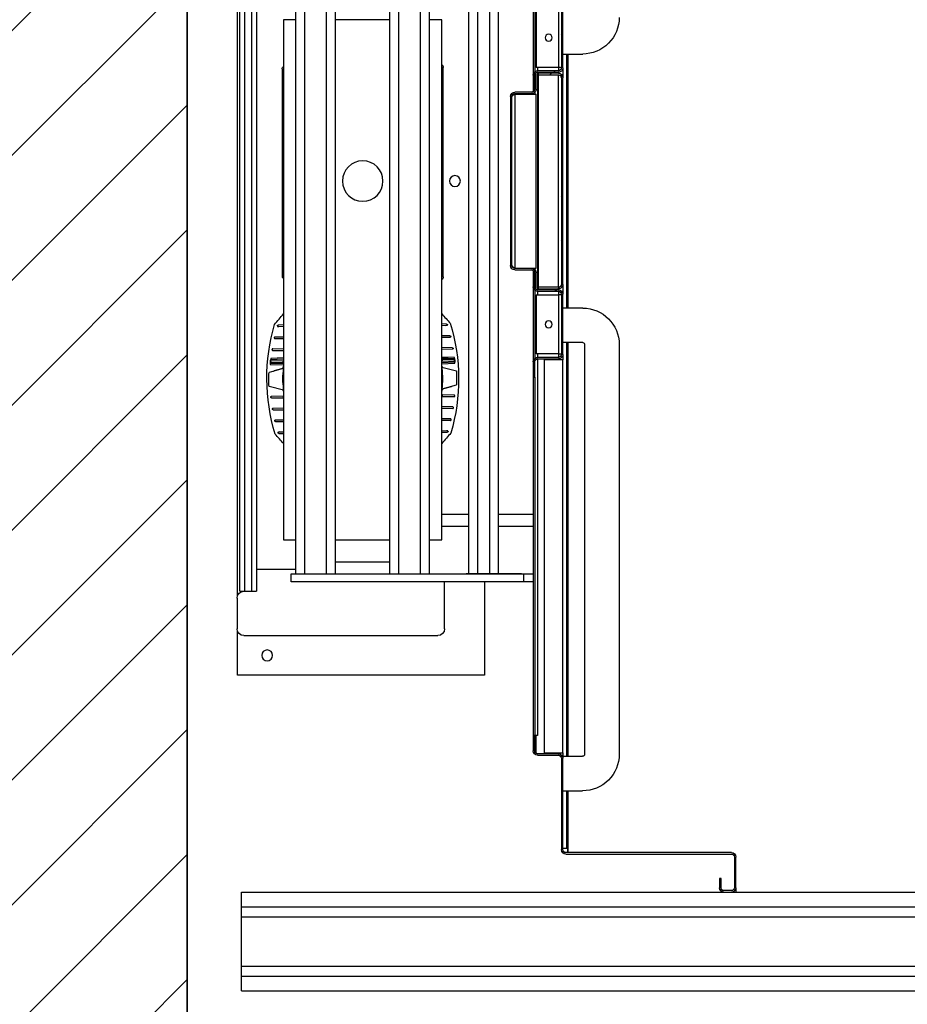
# Model space of a CAD drawing. Header units: millimetres. Extents: x -297000 to 504135, y -166520 to 252050.
# Tile 380 of 416: x 81078 to 81975, y 17176 to 18173. Entities that reach past the tile are written whole.
import ezdxf

# ---------------------------------------------------------------- set-up
doc = ezdxf.new("R2010")
doc.units = ezdxf.units.MM
doc.header["$MEASUREMENT"] = 0
doc.layers.get('Defpoints').update_dxf_attribs({"color": 6})
for name, color, linetype in [('010_D0050_D', 1, 'Continuous'), ('068_HATCH_H', 8, 'Continuous'), ('210_WALEX_G', 2, 'Continuous')]:
    doc.layers.add(name, color=color, linetype=linetype)
doc.styles.add('VMX 2 MEDIUM 50', font='unvr55w.TTF', dxfattribs={"height": 100})
doc.dimstyles.new('1_25', dxfattribs={"dimscale": 25, "dimtxt": 3.5, "dimasz": 3.5, "dimexe": 1.25, "dimexo": 0.625, "dimgap": 1, "dimtad": 1, "dimdec": 0, "dimdsep": 46, "dimtxsty": 'Standard', "dimcen": 2.5, "dimclrd": 256, "dimclre": 256, "dimclrt": 10, "dimadec": 0, "dimazin": 0, "dimtfac": 1, "dimtdec": 0, "dimtmove": 0, "dimatfit": 3, "dimfxl": 0, "dimtvp": 1, "dimtolj": 1, "dimtzin": 0, "dimlwd": -1, "dimlwe": -1, "dimarcsym": 0})
doc.dimstyles.new('VMX 50', dxfattribs={"dimscale": 50, "dimtxt": 1, "dimasz": 1, "dimexe": 2, "dimexo": 2, "dimgap": 0.7, "dimtad": 1, "dimdec": 0, "dimdsep": 46, "dimtxsty": 'VMX 2 MEDIUM 50', "dimblk1": 'VMX-DIM-ARROW', "dimblk2": 'VMX-DIM-ARROW', "dimsah": 1, "dimcen": 1, "dimdle": 2, "dimse1": 1, "dimse2": 1, "dimclrd": 256, "dimclre": 256, "dimclrt": 256, "dimadec": 0, "dimazin": 0, "dimtm": 1e-09, "dimtfac": 1, "dimtdec": 0, "dimtmove": 2, "dimatfit": 2, "dimldrblk": 'VMX-DIM-ARROW', "dimfxl": 0, "dimtolj": 2, "dimlwd": -1, "dimarcsym": 0})
pattern_1 = [(135, (1314.89, 2046.262), (22.45064, 22.45064), [])]

# ---------------------------------------------------------------- blocks, each defined once
blk = doc.blocks.new('VMX-DIM-ARROW')
h = blk.add_hatch(color=256)
edge = h.paths.add_edge_path()
edge.add_arc((0, 0), 0.5, 0, 360)
for p, q in [((0, 2.5), (0, -2.5)), ((-2.5, 0), (2.5, 0))]:
    blk.add_line(p, q)
blk = doc.blocks.new('*D435')
at = {"layer": '010_D0050_D'}
blk.add_line((81297, 16337), (82777, 16337), dxfattribs=at)
at = {"layer": 'Defpoints', "color": 0}
for p in [(82827, 17487), (81247, 17017), (82827, 16337)]:
    blk.add_point(p, dxfattribs=at)
at = {"layer": '010_D0050_D', "xscale": 50, "yscale": 50, "zscale": 50, "rotation": 180}
blk.add_blockref('VMX-DIM-ARROW', (81247, 16337), dxfattribs=at)
at = {"layer": '010_D0050_D', "xscale": 50, "yscale": 50, "zscale": 50}
blk.add_blockref('VMX-DIM-ARROW', (82827, 16337), dxfattribs=at)
at = {"layer": '010_D0050_D', "insert": (82037, 16423.88), "char_height": 100, "attachment_point": 5, "style": 'VMX 2 MEDIUM 50'}
blk.add_mtext('\\A2;1580', dxfattribs=at)
blk = doc.blocks.new('*D450')
at = {"layer": '010_D0050_D'}
blk.add_line((80983, 16337), (79543, 16337), dxfattribs=at)
at = {"layer": 'Defpoints', "color": 0}
for p in [(79493, 17967), (81033, 17017), (79493, 16337)]:
    blk.add_point(p, dxfattribs=at)
at = {"layer": '010_D0050_D', "xscale": 50, "yscale": 50, "zscale": 50, "rotation": 180}
blk.add_blockref('VMX-DIM-ARROW', (79493, 16337), dxfattribs=at)
at = {"layer": '010_D0050_D', "xscale": 50, "yscale": 50, "zscale": 50}
blk.add_blockref('VMX-DIM-ARROW', (81033, 16337), dxfattribs=at)
at = {"layer": '010_D0050_D', "insert": (80263, 16423.88), "char_height": 100, "attachment_point": 5, "style": 'VMX 2 MEDIUM 50'}
blk.add_mtext('\\A2;1540', dxfattribs=at)
blk = doc.blocks.new('*D942')
at = {"layer": 'Defpoints'}
for p, q in [((-595.62, 1673.5), (-897.41, 1673.5)), ((-866.16, 1586), (-866.16, 360.51)), ((-216.16, 273.01), (-897.41, 273.01))]:
    blk.add_line(p, q, dxfattribs=at)
at = {"layer": 'Defpoints', "color": 0}
for p in [(-580, 1673.5), (-866.16, 273.01), (-200.53, 273.01)]:
    blk.add_point(p, dxfattribs=at)
at = {"layer": 'Defpoints'}
for points in [[(-880.75, 1586), (-851.58, 1586), (-866.16, 1673.5)], [(-880.75, 360.51), (-851.58, 360.51), (-866.16, 273.01)]]:
    blk.add_solid(points, dxfattribs=at)
at = {"layer": 'Defpoints', "color": 10, "insert": (-934.91, 1004), "char_height": 87.5, "attachment_point": 5, "rotation": 90}
blk.add_mtext('\\A1;1400', dxfattribs=at)
blk = doc.blocks.new('*D943')
at = {"layer": 'Defpoints'}
for p, q in [((-1130, 1009.12), (-1130, 1219.68)), ((-30, 1009.12), (-30, 1219.68)), ((-1042.5, 1188.43), (-117.5, 1188.43))]:
    blk.add_line(p, q, dxfattribs=at)
at = {"layer": 'Defpoints', "color": 0}
for p in [(-30, 1188.43), (-1130, 993.5), (-30, 993.5)]:
    blk.add_point(p, dxfattribs=at)
at = {"layer": 'Defpoints'}
for points in [[(-1042.5, 1203.01), (-1042.5, 1173.84), (-1130, 1188.43)], [(-117.5, 1203.01), (-117.5, 1173.84), (-30, 1188.43)]]:
    blk.add_solid(points, dxfattribs=at)
at = {"layer": 'Defpoints', "color": 10, "insert": (-580, 1257.18), "char_height": 87.5, "attachment_point": 5}
blk.add_mtext('\\A1;1100', dxfattribs=at)
blk = doc.blocks.new('LIFT')
h = blk.add_hatch()
h.set_pattern_fill('ANSI31', color=8, scale=254, angle=90, style=0)
h.set_pattern_definition([(225, (1314.89, 2046.262), (-22.45064, 22.45064), [])])
edge = h.paths.add_edge_path()
edge.add_line((-4.48, 1102.51), (-25.54, 1102.51))
edge.add_ellipse((-25.54, 1106.98), major_axis=(0, -4.47), ratio=1, start_angle=270, end_angle=360, ccw=False)
edge.add_line((-30.01, 1106.98), (-30.01, 1168.04))
edge.add_ellipse((-25.54, 1168.04), major_axis=(-4.47, 0), ratio=1, start_angle=270, end_angle=360, ccw=False)
edge.add_line((-25.54, 1172.51), (-4.48, 1172.51))
edge.add_ellipse((-4.48, 1175.48), major_axis=(0, -2.97), ratio=1, start_angle=0, end_angle=90)
edge.add_line((-1.51, 1175.48), (-1.51, 1191.01))
edge.add_line((-1.51, 1191.01), (-0.01, 1191.01))
edge.add_line((-0.01, 1191.01), (-0.01, 1175.48))
edge.add_ellipse((-4.48, 1175.48), major_axis=(4.47, 0), ratio=1, start_angle=270, end_angle=360, ccw=False)
edge.add_line((-4.48, 1171.01), (-25.54, 1171.01))
edge.add_ellipse((-25.54, 1168.04), major_axis=(0, 2.97), ratio=1, start_angle=0, end_angle=90)
edge.add_line((-28.51, 1168.04), (-28.51, 1106.98))
edge.add_ellipse((-25.54, 1106.98), major_axis=(-2.97, 0), ratio=1, start_angle=0, end_angle=90)
edge.add_line((-25.54, 1104.01), (-4.48, 1104.01))
edge.add_ellipse((-4.48, 1099.54), major_axis=(0, 4.47), ratio=1, start_angle=270, end_angle=360, ccw=False)
edge.add_line((-0.01, 1099.54), (-0.01, 1084.01))
edge.add_line((-0.01, 1084.01), (-1.12, 1084.01))
edge.add_line((-1.12, 1084.01), (-1.51, 1084.01))
edge.add_line((-1.51, 1084.01), (-1.51, 1085.48))
edge.add_line((-1.51, 1085.48), (-1.51, 1099.54))
edge.add_ellipse((-4.48, 1099.54), major_axis=(2.97, 0), ratio=1, start_angle=0, end_angle=19.0625)
edge.add_ellipse((-4.48, 1099.54), major_axis=(2.81, 0.97), ratio=1, start_angle=0, end_angle=70.9375)
h = blk.add_hatch()
h.set_pattern_fill('ANSI31', color=8, scale=254, angle=180, style=0)
h.set_pattern_definition(pattern_1)
edge = h.paths.add_edge_path()
edge.add_line((-5.01, 883.51), (-25.54, 883.51))
edge.add_ellipse((-25.54, 887.98), major_axis=(0, -4.47), ratio=1, start_angle=270, end_angle=360, ccw=False)
edge.add_line((-30.01, 887.98), (-30.01, 1097.04))
edge.add_ellipse((-25.54, 1097.04), major_axis=(-4.47, 0), ratio=1, start_angle=270, end_angle=360, ccw=False)
edge.add_line((-25.54, 1101.51), (-5.01, 1101.51))
edge.add_line((-5.01, 1101.51), (-5.01, 1100.01))
edge.add_line((-5.01, 1100.01), (-25.54, 1100.01))
edge.add_ellipse((-25.54, 1097.04), major_axis=(0, 2.97), ratio=1, start_angle=0, end_angle=90)
edge.add_line((-28.51, 1097.04), (-28.51, 887.98))
edge.add_ellipse((-25.54, 887.98), major_axis=(-2.97, 0), ratio=1, start_angle=0, end_angle=90)
edge.add_line((-25.54, 885.01), (-5.01, 885.01))
edge.add_line((-5.01, 885.01), (-5.01, 883.51))
h = blk.add_hatch()
h.set_pattern_fill('ANSI31', color=8, scale=254, angle=105, style=0)
h.set_pattern_definition([(210, (1314.89, 2046.262), (-15.875, 27.4963), [])])
edge = h.paths.add_edge_path()
edge.add_line((-1.51, 899.54), (-1.51, 885.48))
edge.add_line((-1.51, 885.48), (-1.51, 884.51))
edge.add_line((-1.51, 884.51), (-1.67, 884.51))
edge.add_line((-1.67, 884.51), (-3.01, 884.51))
edge.add_line((-3.01, 884.51), (-3.01, 899.54))
edge.add_ellipse((1.46, 899.54), major_axis=(-4.47, 0), ratio=1, start_angle=270, end_angle=360, ccw=False)
edge.add_line((1.46, 904.01), (18.52, 904.01))
edge.add_ellipse((18.52, 906.98), major_axis=(0, -2.97), ratio=1, start_angle=0, end_angle=90)
edge.add_line((21.49, 906.98), (21.49, 1078.04))
edge.add_ellipse((18.52, 1078.04), major_axis=(2.97, 0), ratio=1, start_angle=0, end_angle=90)
edge.add_line((18.52, 1081.01), (1.46, 1081.01))
edge.add_ellipse((1.46, 1085.48), major_axis=(0, -4.47), ratio=1, start_angle=270, end_angle=360, ccw=False)
edge.add_line((-3.01, 1085.48), (-3.01, 1100.51))
edge.add_line((-3.01, 1100.51), (-1.67, 1100.51))
edge.add_line((-1.67, 1100.51), (-1.51, 1100.51))
edge.add_line((-1.51, 1100.51), (-1.51, 1099.54))
edge.add_line((-1.51, 1099.54), (-1.51, 1085.48))
edge.add_ellipse((1.46, 1085.48), major_axis=(-2.97, 0), ratio=1, start_angle=0, end_angle=29.66642)
edge.add_ellipse((1.46, 1085.48), major_axis=(-2.58, -1.47), ratio=1, start_angle=0, end_angle=60.33358)
edge.add_line((1.46, 1082.51), (18.52, 1082.51))
edge.add_ellipse((18.52, 1078.04), major_axis=(0, 4.47), ratio=1, start_angle=270, end_angle=360, ccw=False)
edge.add_line((22.99, 1078.04), (22.99, 906.98))
edge.add_ellipse((18.52, 906.98), major_axis=(4.47, 0), ratio=1, start_angle=270, end_angle=360, ccw=False)
edge.add_line((18.52, 902.51), (1.46, 902.51))
edge.add_ellipse((1.46, 899.54), major_axis=(0, 2.97), ratio=1, start_angle=0, end_angle=60.33358)
edge.add_ellipse((1.46, 899.54), major_axis=(-2.58, 1.47), ratio=1, start_angle=0, end_angle=29.66642)
h = blk.add_hatch()
h.set_pattern_fill('ANSI31', color=8, scale=254, angle=180, style=0)
h.set_pattern_definition(pattern_1)
edge = h.paths.add_edge_path()
edge.add_line((-25.54, 882.51), (-4.48, 882.51))
edge.add_ellipse((-4.48, 885.48), major_axis=(0, -2.97), ratio=1, start_angle=0, end_angle=70.9375)
edge.add_ellipse((-4.48, 885.48), major_axis=(2.81, -0.97), ratio=1, start_angle=0, end_angle=19.0625)
edge.add_line((-1.51, 885.48), (-1.51, 899.54))
edge.add_line((-1.51, 899.54), (-1.51, 901.01))
edge.add_line((-1.51, 901.01), (-1.12, 901.01))
edge.add_line((-1.12, 901.01), (-0.01, 901.01))
edge.add_line((-0.01, 901.01), (-0.01, 885.48))
edge.add_ellipse((-4.48, 885.48), major_axis=(4.47, 0), ratio=1, start_angle=270, end_angle=360, ccw=False)
edge.add_line((-4.48, 881.01), (-25.54, 881.01))
edge.add_ellipse((-25.54, 878.04), major_axis=(0, 2.97), ratio=1, start_angle=0, end_angle=90)
edge.add_line((-28.51, 878.04), (-28.51, 816.98))
edge.add_ellipse((-25.54, 816.98), major_axis=(-2.97, 0), ratio=1, start_angle=0, end_angle=90)
edge.add_line((-25.54, 814.01), (-4.48, 814.01))
edge.add_ellipse((-4.48, 809.54), major_axis=(0, 4.47), ratio=1, start_angle=270, end_angle=360, ccw=False)
edge.add_line((0, 809.54), (0, 794.01))
edge.add_line((0, 794.01), (-1.5, 794.01))
edge.add_line((-1.5, 794.01), (-1.51, 809.54))
edge.add_ellipse((-4.48, 809.54), major_axis=(2.97, 0), ratio=1, start_angle=0, end_angle=90)
edge.add_line((-4.48, 812.51), (-25.54, 812.51))
edge.add_ellipse((-25.54, 816.98), major_axis=(0, -4.47), ratio=1, start_angle=270, end_angle=360, ccw=False)
edge.add_line((-30.01, 816.98), (-30.01, 878.04))
edge.add_ellipse((-25.54, 878.04), major_axis=(-4.47, 0), ratio=1, start_angle=270, end_angle=360, ccw=False)
at = {"color": 8}
for p, q in [((284.66, 577.51), (284.66, 1407.51)), ((291.66, 577.51), (291.66, 1407.51)), ((296.66, 577.51), (296.66, 1407.51)), ((299.16, 573.11), (299.16, 1411.91)), ((34.99, 595.01), (35, 1390.01)), ((43.99, 595.01), (44, 1390.01)), ((55.99, 595.01), (56, 1390.01)), ((64.99, 595.01), (65, 1390.01)), ((104.99, 595.01), (105, 1390.01)), ((113.99, 595.01), (114, 1390.01)), ((135.99, 595.01), (136, 1390.01)), ((144.99, 595.01), (145, 1390.01)), ((199.99, 595.01), (200, 1390.01)), ((208.99, 595.01), (209, 1390.01)), ((230.99, 595.01), (231, 1390.01)), ((239.99, 595.01), (240, 1390.01)), ((279.66, 599.31), (279.66, 1385.71)), ((-30.01, 1106.98), (-30.01, 1168.04)), ((-28.51, 1168.04), (-28.51, 1106.98)), ((-25.54, 1167.51), (-25.54, 1107.51)), ((-3.01, 1167.51), (-3.01, 1107.51)), ((-1.51, 1172.14), (-1.51, 1102.88)), ((-0.01, 1175.48), (-0.01, 1099.54)), ((92.49, 629.51), (92.49, 1155.51)), ((92.49, 1155.51), (104.99, 1155.51)), ((144.99, 1155.51), (199.99, 1155.51)), ((239.99, 1155.51), (252.49, 1155.51)), ((252.49, 1155.51), (252.49, 629.51)), ((-30.01, 1121), (-50.01, 1121)), ((-35.01, 1121), (-35.01, 864.01)), ((-34.01, 864.01), (-34.01, 1121)), ((-30.01, 1106.98), (-30.01, 1097.04)), ((-25.54, 1107.51), (-25.54, 1104.01)), ((-25.54, 1107.51), (-3.01, 1107.51)), ((-4.48, 1107.51), (-4.48, 1104.01)), ((90.99, 1107.46), (92.49, 1107.46)), ((90.99, 895.46), (90.99, 1107.46)), ((92.49, 895.46), (92.49, 1107.46)), ((253.99, 1105.96), (253.99, 1104.51)), ((-30.01, 887.98), (-30.01, 1097.04)), ((-28.51, 1097.04), (-28.51, 887.98)), ((-25.54, 1104.01), (-4.48, 1104.01)), ((-25.54, 1102.51), (-25.54, 1101.51)), ((-4.48, 1102.51), (-25.54, 1102.51)), ((-25.54, 1101.51), (-5.01, 1101.51)), ((-5.01, 1100.01), (-25.54, 1100.01)), ((-25.54, 885.01), (-25.54, 1100.01)), ((-5.01, 1101.51), (-5.01, 1100.01)), ((-5.01, 1100.01), (-5.01, 885.01)), ((-2.81, 1104.01), (-4.48, 1104.01)), ((-4.48, 1102.51), (-4.48, 882.51)), ((-3.01, 1085.48), (-3.01, 1100.51)), ((-3.01, 1100.51), (-1.51, 1100.51)), ((-2.81, 1104.01), (-2.81, 1103.68)), ((-1.51, 1100.51), (-1.51, 1085.48)), ((-1.51, 1084.01), (-1.51, 1099.54)), ((-0.01, 1099.54), (-0.01, 1084.01)), ((253.99, 1104.51), (252.49, 1104.51)), ((252.49, 1104.51), (252.49, 894.96)), ((253.99, 1104.51), (253.99, 894.96)), ((-3.01, 904.49), (-3.01, 1080.53)), ((18.52, 1080.53), (-3.01, 1080.53)), ((-0.01, 1084.01), (-1.51, 1084.01)), ((-1.51, 1082.14), (-1.51, 1080.53)), ((-0.01, 1084.01), (-0.01, 1082.9)), ((-0.01, 1081.26), (-0.01, 1080.53)), ((1.46, 1082.51), (18.52, 1082.51)), ((18.52, 1081.01), (1.46, 1081.01)), ((18.52, 1080.53), (18.52, 904.49)), ((21.49, 906.98), (21.49, 1078.04)), ((22.99, 1078.04), (22.99, 906.98)), ((18.52, 904.49), (-3.01, 904.49)), ((-3.01, 884.51), (-3.01, 899.54)), ((-1.51, 904.49), (-1.51, 902.88)), ((-1.51, 885.48), (-1.51, 901.01)), ((-1.51, 901.01), (-0.01, 901.01)), ((-1.51, 899.54), (-1.51, 884.51)), ((-0.01, 904.49), (-0.01, 903.76)), ((-0.01, 902.12), (-0.01, 901.01)), ((-0.01, 901.01), (-0.01, 885.48)), ((1.46, 904.01), (18.52, 904.01)), ((18.52, 902.51), (1.46, 902.51)), ((-30.01, 887.98), (-30.01, 878.04)), ((90.99, 895.46), (92.49, 895.46)), ((253.99, 894.96), (252.49, 894.96)), ((-30.01, 816.98), (-30.01, 878.04)), ((-28.51, 878.04), (-28.51, 816.98)), ((-25.54, 885.01), (-5.01, 885.01)), ((-25.54, 883.51), (-25.54, 882.51)), ((-5.01, 883.51), (-25.54, 883.51)), ((-25.54, 882.51), (-4.48, 882.51)), ((-25.54, 881.01), (-25.54, 877.51)), ((-4.48, 881.01), (-25.54, 881.01)), ((-3.01, 877.51), (-25.54, 877.51)), ((-25.54, 877.51), (-25.54, 817.51)), ((-5.01, 885.01), (-5.01, 883.51)), ((-4.48, 881.01), (-4.48, 877.51)), ((-4.48, 881.01), (-2.81, 881.01)), ((-1.51, 884.51), (-3.01, 884.51)), ((-3.01, 877.51), (-3.01, 817.51)), ((-2.81, 881.33), (-2.81, 881.01)), ((-1.51, 882.14), (-1.51, 812.88)), ((-0.01, 885.48), (0, 809.54)), ((-50.01, 864.01), (-30.01, 864.01)), ((88.33, 846.23), (86.88, 847.03)), ((87.68, 847.85), (92.49, 847.9)), ((252.49, 846.9), (258, 846.77)), ((87.67, 846.25), (88.33, 846.23)), ((88.33, 846.23), (92.49, 846.13)), ((252.49, 845.11), (257.33, 845.16)), ((257.33, 845.16), (258.79, 845.94)), ((257.99, 845.17), (257.33, 845.16)), ((-87.01, 827.01), (-87, 412.51)), ((-52.01, 827.01), (-52, 412.51)), ((-50.01, 829.01), (-30.01, 829.01)), ((-35.01, 829.01), (-35, 410.51)), ((-34, 410.51), (-34.01, 829.01)), ((84.28, 834.27), (92.49, 834.08)), ((84.29, 835.87), (92.49, 835.96)), ((261.24, 834.75), (252.49, 834.95)), ((261.23, 833.15), (252.49, 833.05)), ((-30.01, 816.98), (-30.01, 811.51)), ((-25.54, 817.51), (-25.54, 814.01)), ((-25.54, 817.51), (-3.01, 817.51)), ((-4.48, 817.51), (-4.48, 814.01)), ((81.87, 822.29), (92.49, 822.03)), ((81.88, 823.89), (92.49, 824)), ((263.49, 822.73), (252.49, 822.99)), ((263.48, 821.13), (252.49, 821.01)), ((-30.01, 811.51), (-11.01, 811.51)), ((-30, 414.01), (-30.01, 811.51)), ((-25.54, 814.01), (-4.48, 814.01)), ((-25.54, 812.51), (-25.54, 811.51)), ((-4.48, 812.51), (-25.54, 812.51)), ((-11.01, 811.51), (-11, 414.01)), ((-2.81, 814.01), (-4.48, 814.01)), ((-4.48, 812.51), (-4.47, 431.51)), ((-2.81, 814.01), (-2.81, 813.68)), ((-1.5, 794.01), (-1.51, 809.54)), ((0, 809.54), (0, 794.01)), ((92.49, 807.55), (79.18, 808.1)), ((79.27, 809.1), (92.49, 808.56)), ((92.49, 813.47), (79.68, 813.1)), ((79.79, 814.1), (92.49, 814.46)), ((80.26, 810.3), (92.12, 810.01)), ((80.27, 811.9), (92.34, 812.03)), ((92.12, 810.01), (92.49, 810)), ((92.34, 812.03), (92.49, 812.03)), ((252.49, 813.45), (265.46, 812.92)), ((265.56, 811.92), (252.49, 812.46)), ((252.89, 811.01), (252.49, 811.02)), ((253.08, 808.99), (252.49, 808.98)), ((252.49, 807.53), (265.92, 807.92)), ((264.95, 810.72), (252.89, 811.01)), ((264.94, 809.12), (253.08, 808.99)), ((92.34, 804.19), (77.79, 800.39)), ((265.99, 806.92), (252.49, 806.53)), ((252.83, 802.81), (267.28, 798.84)), ((254.71, 802.48), (262.15, 800.43)), ((-1.5, 794.01), (-1.5, 431.51)), ((0, 794.01), (-1.5, 794.01)), ((0, 794.01), (0, 623.01)), ((92.15, 782.21), (77.7, 786.17)), ((90.28, 782.54), (82.83, 784.59)), ((252.65, 780.83), (267.19, 784.63)), ((80.03, 774.3), (92.1, 774.01)), ((80.04, 775.9), (91.9, 776.03)), ((91.9, 776.03), (92.49, 776.03)), ((92.1, 774.01), (92.49, 774)), ((252.86, 775.01), (252.49, 775.01)), ((252.65, 772.99), (252.49, 772.99)), ((264.71, 773.12), (252.65, 772.99)), ((264.72, 774.72), (252.86, 775.01)), ((81.49, 762.29), (92.49, 762.03)), ((81.5, 763.89), (92.49, 764.01)), ((263.11, 762.73), (252.49, 762.99)), ((263.1, 761.13), (252.49, 761.02)), ((83.74, 750.27), (92.49, 750.06)), ((83.75, 751.87), (92.49, 751.97)), ((260.71, 750.75), (252.49, 750.94)), ((260.7, 749.15), (252.49, 749.06)), ((87.66, 739.86), (86.19, 739.08)), ((92.49, 738.12), (86.99, 738.25)), ((87, 739.85), (87.66, 739.86)), ((92.49, 739.91), (87.66, 739.86)), ((256.65, 738.78), (252.49, 738.88)), ((257.31, 738.77), (256.65, 738.78)), ((256.65, 738.78), (258.1, 737.99)), ((257.3, 737.17), (252.49, 737.12)), ((-35.01, 656.51), (-34.01, 656.51)), ((-35.01, 655.01), (-34.01, 655.01)), ((-0.01, 655.01), (34.99, 655.01)), ((64.99, 655.01), (92.49, 655.01)), ((-35.01, 643.01), (-34.01, 643.01)), ((-0.01, 643.01), (34.99, 643.01)), ((64.99, 643.01), (92.49, 643.01)), ((104.99, 629.51), (92.49, 629.51)), ((199.99, 629.51), (144.99, 629.51)), ((252.49, 629.51), (239.99, 629.51)), ((-0.01, 623.01), (-0.01, 607.01)), ((-35.01, 607.01), (-34.01, 607.01)), ((0, 607.01), (0, 431.51)), ((144.99, 607.01), (199.99, 607.01)), ((240, 599.51), (279.46, 599.51)), ((279.66, 578.01), (279.66, 599.31)), ((-34.01, 595.01), (-35.01, 595.01)), ((9.99, 595.01), (-0.01, 595.01)), ((9.99, 595.01), (9.99, 587.01)), ((244.99, 595.01), (9.99, 595.01)), ((11.99, 595.01), (67.99, 595.01)), ((244.99, 587.01), (244.99, 595.01)), ((-35.01, 587.01), (-34.01, 587.01)), ((-34.01, 585.51), (-35.01, 585.51)), ((-0.01, 587.01), (9.99, 587.01)), ((9.99, 587.01), (244.99, 587.01)), ((49.16, 587.01), (49.16, 492.51)), ((89.66, 539.51), (89.66, 587.01)), ((292.66, 577.51), (280.16, 577.51)), ((296.66, 577.51), (292.66, 577.51)), ((299.66, 570.51), (299.66, 539.51)), ((292.66, 532.51), (96.66, 532.51)), ((299.16, 492.51), (299.16, 536.91)), ((49.16, 492.51), (299.16, 492.51)), ((-4.48, 431.51), (-4.48, 431.5)), ((-4.47, 431.51), (-4.48, 431.51)), ((-4.48, 431.5), (-2.5, 431.5)), ((-4.47, 431.51), (-1.5, 431.51)), ((-2.5, 431.5), (-2.5, 413.76)), ((-1.5, 415.98), (-1.5, 431.51)), ((-1.5, 431.51), (0, 431.51)), ((0, 431.51), (0, 415.98)), ((-30, 410.51), (-50, 410.51)), ((-30, 414.01), (-30, 410.51)), ((-11, 414.01), (-30, 414.01)), ((-30, 410.51), (-30, 408.54)), ((-30, 315.98), (-30, 408.54)), ((-28.5, 408.54), (-28.5, 315.98)), ((-25.53, 414.01), (-25.53, 413.01)), ((-25.53, 413.01), (-4.47, 413.01)), ((-4.47, 411.51), (-25.53, 411.51)), ((-30, 375.51), (-50, 375.51)), ((-35, 375.51), (-35, 313.01)), ((-34, 317.51), (-34, 375.51)), ((-34, 323.01), (-35, 323.01)), ((-200.53, 313.01), (-32.97, 313.01)), ((-32.97, 311.51), (-200.53, 311.51)), ((-35, 317.01), (-34.5, 317.01)), ((-34.5, 317.01), (-34.5, 313.01)), ((-30, 317.51), (-34, 317.51)), ((-205, 277.48), (-205, 308.54)), ((-203.5, 308.54), (-203.5, 277.48)), ((-190, 277.48), (-190, 286.71)), ((-190, 286.71), (-188.5, 286.71)), ((-188.5, 286.71), (-188.5, 277.48)), ((-200.53, 273.01), (-1105, 273)), ((-205, 277.48), (-205, 273.01)), ((-200.53, 274.51), (-192.97, 274.51)), ((-192.97, 273.01), (-200.53, 273.01)), ((295, 273.01), (-192.97, 273.01)), ((295, 258.01), (295, 273.01)), ((295, 258.01), (-1105, 258)), ((295, 248.01), (295, 258.01)), ((295, 248.01), (-1105, 248)), ((295, 198.01), (295, 248.01)), ((295, 198.01), (-1105, 198)), ((295, 188.01), (295, 198.01)), ((295, 188.01), (-1105, 188)), ((295, 173.01), (295, 188.01)), ((295, 173.01), (-1105, 173))]:
    blk.add_line(p, q, dxfattribs=at)
at = {"color": 8, "flags": 128}
for points in [[(-28.51, 1106.98), (-28.5, 1107), (-28.48, 1107.02), (-28.44, 1107.04), (-28.4, 1107.07), (-28.33, 1107.09), (-28.26, 1107.11), (-28.18, 1107.13), (-28.08, 1107.15), (-27.98, 1107.18), (-27.86, 1107.2), (-27.74, 1107.22), (-27.61, 1107.24), (-27.46, 1107.26), (-27.32, 1107.29), (-27.16, 1107.31), (-27, 1107.33), (-26.83, 1107.35), (-26.66, 1107.38), (-26.48, 1107.4), (-26.3, 1107.42), (-26.11, 1107.44), (-25.92, 1107.46), (-25.73, 1107.49), (-25.54, 1107.51)], [(-28.51, 1097.04), (-28.51, 1097.1), (-28.5, 1097.16), (-28.5, 1097.22), (-28.5, 1097.28), (-28.49, 1097.34), (-28.48, 1097.4), (-28.47, 1097.46), (-28.46, 1097.52), (-28.45, 1097.58), (-28.44, 1097.64), (-28.43, 1097.7), (-28.41, 1097.76), (-28.4, 1097.82), (-28.38, 1097.88), (-28.36, 1097.93), (-28.34, 1097.99), (-28.32, 1098.05), (-28.3, 1098.11), (-28.27, 1098.17), (-28.25, 1098.23), (-28.22, 1098.29), (-28.2, 1098.35), (-28.17, 1098.41), (-28.14, 1098.47)], [(21.49, 1078.04), (21.49, 1078.14), (21.47, 1078.25), (21.43, 1078.35), (21.39, 1078.45), (21.33, 1078.56), (21.26, 1078.66), (21.18, 1078.76), (21.09, 1078.87), (20.99, 1078.97), (20.87, 1079.08), (20.75, 1079.18), (20.62, 1079.28), (20.48, 1079.39), (20.33, 1079.49), (20.17, 1079.59), (20.01, 1079.7), (19.84, 1079.8), (19.66, 1079.91), (19.48, 1080.01), (19.29, 1080.11), (19.1, 1080.22), (18.91, 1080.32), (18.72, 1080.42), (18.52, 1080.53)], [(18.52, 1080.53), (18.64, 1080.49), (18.75, 1080.45), (18.86, 1080.41), (18.97, 1080.37), (19.09, 1080.33), (19.2, 1080.29), (19.31, 1080.25), (19.42, 1080.21), (19.53, 1080.17), (19.64, 1080.13), (19.75, 1080.09), (19.86, 1080.05), (19.96, 1080.01), (20.07, 1079.97), (20.18, 1079.93), (20.28, 1079.89), (20.38, 1079.85), (20.48, 1079.81), (20.59, 1079.77), (20.69, 1079.73), (20.78, 1079.69), (20.88, 1079.65), (20.98, 1079.61), (21.07, 1079.57)], [(21.49, 906.98), (21.49, 906.87), (21.47, 906.77), (21.43, 906.67), (21.39, 906.56), (21.33, 906.46), (21.26, 906.36), (21.18, 906.25), (21.09, 906.15), (20.99, 906.04), (20.87, 905.94), (20.75, 905.84), (20.62, 905.73), (20.48, 905.63), (20.33, 905.53), (20.17, 905.42), (20.01, 905.32), (19.84, 905.21), (19.66, 905.11), (19.48, 905.01), (19.29, 904.9), (19.1, 904.8), (18.91, 904.7), (18.72, 904.59), (18.52, 904.49)], [(18.52, 904.49), (18.64, 904.53), (18.75, 904.57), (18.86, 904.61), (18.97, 904.65), (19.09, 904.69), (19.2, 904.73), (19.31, 904.77), (19.42, 904.81), (19.53, 904.85), (19.64, 904.89), (19.75, 904.93), (19.86, 904.97), (19.96, 905.01), (20.07, 905.05), (20.18, 905.09), (20.28, 905.13), (20.38, 905.17), (20.49, 905.21), (20.59, 905.25), (20.69, 905.29), (20.78, 905.33), (20.88, 905.37), (20.98, 905.41), (21.07, 905.45)], [(-28.51, 887.98), (-28.5, 887.92), (-28.5, 887.86), (-28.5, 887.8), (-28.49, 887.74), (-28.49, 887.68), (-28.48, 887.62), (-28.47, 887.56), (-28.46, 887.5), (-28.45, 887.44), (-28.44, 887.38), (-28.43, 887.32), (-28.41, 887.26), (-28.39, 887.2), (-28.38, 887.14), (-28.36, 887.08), (-28.34, 887.02), (-28.32, 886.96), (-28.3, 886.9), (-28.27, 886.84), (-28.25, 886.78), (-28.22, 886.72), (-28.19, 886.66), (-28.17, 886.6), (-28.14, 886.54)], [(-25.54, 877.51), (-25.73, 877.53), (-25.92, 877.55), (-26.11, 877.57), (-26.3, 877.6), (-26.48, 877.62), (-26.66, 877.64), (-26.83, 877.66), (-27, 877.68), (-27.16, 877.71), (-27.31, 877.73), (-27.46, 877.75), (-27.6, 877.77), (-27.74, 877.8), (-27.86, 877.82), (-27.98, 877.84), (-28.08, 877.86), (-28.18, 877.88), (-28.26, 877.91), (-28.33, 877.93), (-28.39, 877.95), (-28.44, 877.97), (-28.48, 877.99), (-28.5, 878.02), (-28.51, 878.04)], [(87.68, 847.85), (87.63, 847.85), (87.58, 847.84), (87.53, 847.84), (87.48, 847.82), (87.43, 847.81), (87.38, 847.79), (87.33, 847.77), (87.28, 847.74), (87.23, 847.71), (87.19, 847.68), (87.15, 847.65), (87.11, 847.61), (87.07, 847.57), (87.04, 847.53), (87.01, 847.49), (86.98, 847.44), (86.96, 847.39), (86.94, 847.34), (86.92, 847.29), (86.9, 847.24), (86.89, 847.19), (86.88, 847.13), (86.88, 847.08), (86.88, 847.03)], [(86.88, 847.03), (86.88, 846.98), (86.89, 846.92), (86.9, 846.87), (86.91, 846.82), (86.93, 846.77), (86.95, 846.73), (86.97, 846.68), (86.99, 846.64), (87.02, 846.59), (87.05, 846.55), (87.09, 846.51), (87.12, 846.48), (87.16, 846.44), (87.2, 846.41), (87.24, 846.38), (87.29, 846.35), (87.33, 846.33), (87.38, 846.31), (87.43, 846.29), (87.47, 846.28), (87.52, 846.27), (87.57, 846.26), (87.62, 846.25), (87.67, 846.25)], [(258.79, 845.94), (258.79, 845.88), (258.78, 845.83), (258.77, 845.78), (258.76, 845.73), (258.74, 845.68), (258.72, 845.63), (258.7, 845.59), (258.67, 845.55), (258.64, 845.5), (258.61, 845.46), (258.58, 845.42), (258.54, 845.39), (258.5, 845.35), (258.46, 845.32), (258.42, 845.29), (258.37, 845.26), (258.33, 845.24), (258.28, 845.22), (258.23, 845.21), (258.19, 845.19), (258.14, 845.18), (258.09, 845.17), (258.04, 845.17), (257.99, 845.17)], [(258.79, 845.94), (258.79, 845.99), (258.79, 846.04), (258.78, 846.1), (258.77, 846.15), (258.76, 846.2), (258.74, 846.25), (258.72, 846.3), (258.69, 846.35), (258.67, 846.4), (258.64, 846.44), (258.6, 846.48), (258.57, 846.52), (258.53, 846.56), (258.49, 846.59), (258.45, 846.62), (258.4, 846.65), (258.35, 846.68), (258.3, 846.7), (258.25, 846.72), (258.2, 846.74), (258.15, 846.75), (258.1, 846.76), (258.05, 846.77), (258, 846.77)], [(84.29, 835.87), (84.18, 835.86), (84.08, 835.84), (83.98, 835.81), (83.89, 835.77), (83.8, 835.71), (83.72, 835.64), (83.65, 835.56), (83.59, 835.47), (83.54, 835.38), (83.51, 835.28), (83.49, 835.18), (83.48, 835.07), (83.49, 834.97), (83.51, 834.86), (83.54, 834.76), (83.59, 834.67), (83.65, 834.58), (83.72, 834.51), (83.8, 834.44), (83.88, 834.38), (83.98, 834.33), (84.07, 834.3), (84.17, 834.28), (84.28, 834.27)], [(261.24, 834.75), (261.35, 834.74), (261.45, 834.72), (261.55, 834.68), (261.64, 834.64), (261.73, 834.58), (261.8, 834.51), (261.87, 834.43), (261.93, 834.34), (261.98, 834.24), (262.01, 834.14), (262.03, 834.04), (262.04, 833.94), (262.03, 833.83), (262.01, 833.73), (261.97, 833.63), (261.92, 833.53), (261.86, 833.45), (261.79, 833.37), (261.71, 833.3), (261.63, 833.25), (261.53, 833.2), (261.43, 833.17), (261.33, 833.15), (261.23, 833.15)], [(-28.51, 816.98), (-28.5, 817), (-28.48, 817.02), (-28.44, 817.04), (-28.39, 817.07), (-28.33, 817.09), (-28.26, 817.11), (-28.18, 817.13), (-28.08, 817.15), (-27.98, 817.18), (-27.86, 817.2), (-27.74, 817.22), (-27.6, 817.24), (-27.46, 817.27), (-27.31, 817.29), (-27.16, 817.31), (-27, 817.33), (-26.83, 817.35), (-26.66, 817.38), (-26.48, 817.4), (-26.3, 817.42), (-26.11, 817.44), (-25.92, 817.46), (-25.73, 817.49), (-25.54, 817.51)], [(81.88, 823.89), (81.78, 823.88), (81.67, 823.86), (81.57, 823.83), (81.48, 823.78), (81.4, 823.72), (81.32, 823.66), (81.25, 823.58), (81.19, 823.49), (81.14, 823.39), (81.11, 823.29), (81.09, 823.19), (81.08, 823.09), (81.09, 822.98), (81.11, 822.88), (81.14, 822.78), (81.19, 822.68), (81.24, 822.6), (81.31, 822.52), (81.39, 822.45), (81.48, 822.39), (81.57, 822.35), (81.67, 822.31), (81.77, 822.29), (81.87, 822.29)], [(263.49, 822.73), (263.6, 822.72), (263.7, 822.7), (263.8, 822.67), (263.89, 822.62), (263.98, 822.56), (264.05, 822.5), (264.12, 822.42), (264.18, 822.33), (264.23, 822.23), (264.26, 822.13), (264.28, 822.03), (264.29, 821.92), (264.28, 821.82), (264.26, 821.71), (264.22, 821.61), (264.17, 821.52), (264.11, 821.44), (264.05, 821.36), (263.97, 821.29), (263.88, 821.23), (263.78, 821.19), (263.68, 821.16), (263.58, 821.14), (263.48, 821.13)], [(79.18, 808.1), (79.18, 808.11), (79.18, 808.11), (79.18, 808.12), (79.19, 808.14), (79.19, 808.16), (79.19, 808.18), (79.19, 808.21), (79.19, 808.24), (79.2, 808.27), (79.2, 808.31), (79.2, 808.35), (79.21, 808.4), (79.21, 808.44), (79.22, 808.49), (79.22, 808.55), (79.23, 808.6), (79.23, 808.66), (79.24, 808.72), (79.24, 808.78), (79.25, 808.84), (79.25, 808.91), (79.26, 808.97), (79.26, 809.04), (79.27, 809.1)], [(80.27, 811.9), (80.17, 811.89), (80.06, 811.87), (79.96, 811.84), (79.87, 811.79), (79.78, 811.73), (79.71, 811.67), (79.64, 811.59), (79.58, 811.5), (79.53, 811.4), (79.49, 811.3), (79.47, 811.2), (79.47, 811.1), (79.47, 810.99), (79.49, 810.89), (79.53, 810.79), (79.58, 810.69), (79.63, 810.61), (79.7, 810.53), (79.78, 810.46), (79.87, 810.4), (79.96, 810.36), (80.06, 810.32), (80.16, 810.3), (80.26, 810.3)], [(79.68, 813.1), (79.68, 813.17), (79.69, 813.23), (79.7, 813.29), (79.71, 813.36), (79.71, 813.42), (79.72, 813.48), (79.73, 813.54), (79.73, 813.6), (79.74, 813.65), (79.75, 813.71), (79.75, 813.76), (79.76, 813.8), (79.76, 813.85), (79.77, 813.89), (79.77, 813.93), (79.78, 813.96), (79.78, 814), (79.78, 814.02), (79.79, 814.05), (79.79, 814.06), (79.79, 814.08), (79.79, 814.09), (79.79, 814.1), (79.79, 814.1)], [(264.95, 810.72), (265.06, 810.71), (265.16, 810.69), (265.26, 810.66), (265.35, 810.61), (265.44, 810.55), (265.51, 810.49), (265.58, 810.41), (265.64, 810.32), (265.69, 810.22), (265.72, 810.12), (265.74, 810.02), (265.75, 809.92), (265.74, 809.81), (265.72, 809.71), (265.68, 809.6), (265.63, 809.51), (265.57, 809.42), (265.51, 809.35), (265.43, 809.28), (265.34, 809.22), (265.24, 809.18), (265.14, 809.15), (265.04, 809.13), (264.94, 809.12)], [(265.46, 812.92), (265.46, 812.92), (265.46, 812.91), (265.46, 812.9), (265.46, 812.88), (265.47, 812.87), (265.47, 812.84), (265.47, 812.81), (265.47, 812.78), (265.48, 812.75), (265.48, 812.71), (265.49, 812.67), (265.49, 812.62), (265.5, 812.58), (265.5, 812.53), (265.51, 812.47), (265.51, 812.42), (265.52, 812.36), (265.52, 812.3), (265.53, 812.24), (265.54, 812.18), (265.54, 812.11), (265.55, 812.05), (265.56, 811.98), (265.56, 811.92)], [(265.92, 807.92), (265.92, 807.85), (265.93, 807.78), (265.93, 807.72), (265.94, 807.66), (265.94, 807.59), (265.95, 807.53), (265.95, 807.47), (265.96, 807.42), (265.96, 807.36), (265.96, 807.31), (265.97, 807.26), (265.97, 807.21), (265.97, 807.16), (265.98, 807.12), (265.98, 807.08), (265.98, 807.05), (265.98, 807.02), (265.99, 806.99), (265.99, 806.97), (265.99, 806.95), (265.99, 806.93), (265.99, 806.92), (265.99, 806.92), (265.99, 806.92)], [(80.03, 774.3), (79.93, 774.3), (79.83, 774.33), (79.73, 774.36), (79.63, 774.41), (79.55, 774.47), (79.47, 774.53), (79.4, 774.61), (79.34, 774.7), (79.3, 774.8), (79.26, 774.9), (79.24, 775), (79.24, 775.1), (79.25, 775.21), (79.27, 775.31), (79.3, 775.41), (79.35, 775.51), (79.41, 775.59), (79.48, 775.67), (79.56, 775.74), (79.65, 775.79), (79.74, 775.84), (79.84, 775.87), (79.94, 775.89), (80.04, 775.9)], [(264.71, 773.12), (264.82, 773.13), (264.92, 773.15), (265.02, 773.18), (265.11, 773.23), (265.2, 773.28), (265.28, 773.35), (265.35, 773.43), (265.41, 773.52), (265.46, 773.61), (265.49, 773.71), (265.51, 773.82), (265.52, 773.92), (265.51, 774.02), (265.49, 774.13), (265.46, 774.23), (265.41, 774.33), (265.35, 774.41), (265.28, 774.49), (265.21, 774.56), (265.12, 774.62), (265.02, 774.66), (264.92, 774.7), (264.82, 774.72), (264.72, 774.72)], [(81.49, 762.29), (81.39, 762.29), (81.28, 762.32), (81.18, 762.35), (81.09, 762.4), (81.01, 762.45), (80.93, 762.52), (80.86, 762.6), (80.8, 762.69), (80.75, 762.79), (80.72, 762.89), (80.7, 762.99), (80.7, 763.09), (80.71, 763.2), (80.73, 763.31), (80.76, 763.41), (80.81, 763.5), (80.87, 763.58), (80.94, 763.66), (81.02, 763.73), (81.11, 763.79), (81.2, 763.83), (81.3, 763.86), (81.4, 763.88), (81.5, 763.89)], [(263.1, 761.13), (263.21, 761.14), (263.31, 761.16), (263.41, 761.19), (263.5, 761.24), (263.59, 761.29), (263.67, 761.36), (263.74, 761.44), (263.8, 761.53), (263.84, 761.63), (263.88, 761.73), (263.9, 761.83), (263.91, 761.93), (263.9, 762.04), (263.88, 762.14), (263.84, 762.24), (263.8, 762.34), (263.74, 762.42), (263.67, 762.5), (263.59, 762.57), (263.5, 762.63), (263.41, 762.67), (263.31, 762.71), (263.21, 762.73), (263.11, 762.73)], [(83.74, 750.27), (83.64, 750.28), (83.53, 750.3), (83.43, 750.34), (83.34, 750.38), (83.26, 750.44), (83.18, 750.51), (83.11, 750.59), (83.05, 750.68), (83, 750.78), (82.97, 750.87), (82.95, 750.98), (82.95, 751.08), (82.96, 751.19), (82.98, 751.29), (83.01, 751.39), (83.06, 751.48), (83.12, 751.57), (83.19, 751.65), (83.27, 751.71), (83.36, 751.77), (83.45, 751.82), (83.55, 751.85), (83.65, 751.87), (83.75, 751.87)], [(260.7, 749.15), (260.8, 749.15), (260.91, 749.17), (261.01, 749.21), (261.1, 749.25), (261.18, 749.31), (261.26, 749.38), (261.33, 749.46), (261.39, 749.55), (261.44, 749.64), (261.48, 749.74), (261.5, 749.84), (261.5, 749.95), (261.5, 750.05), (261.47, 750.16), (261.44, 750.26), (261.39, 750.35), (261.34, 750.44), (261.27, 750.51), (261.19, 750.58), (261.1, 750.64), (261.01, 750.69), (260.91, 750.72), (260.81, 750.74), (260.71, 750.75)], [(86.19, 739.08), (86.2, 739.13), (86.2, 739.19), (86.22, 739.24), (86.23, 739.29), (86.25, 739.34), (86.27, 739.39), (86.29, 739.43), (86.31, 739.47), (86.34, 739.52), (86.37, 739.56), (86.41, 739.6), (86.44, 739.63), (86.48, 739.67), (86.52, 739.7), (86.57, 739.73), (86.61, 739.75), (86.66, 739.78), (86.7, 739.8), (86.75, 739.81), (86.8, 739.83), (86.85, 739.84), (86.9, 739.85), (86.95, 739.85), (87, 739.85)], [(86.19, 739.08), (86.19, 739.03), (86.2, 738.98), (86.2, 738.92), (86.21, 738.87), (86.23, 738.82), (86.25, 738.77), (86.27, 738.72), (86.29, 738.67), (86.32, 738.62), (86.35, 738.58), (86.38, 738.54), (86.42, 738.5), (86.45, 738.46), (86.49, 738.43), (86.54, 738.39), (86.58, 738.36), (86.63, 738.34), (86.68, 738.32), (86.73, 738.3), (86.78, 738.28), (86.83, 738.27), (86.89, 738.26), (86.94, 738.25), (86.99, 738.25)], [(257.3, 737.17), (257.35, 737.17), (257.4, 737.18), (257.45, 737.18), (257.51, 737.2), (257.56, 737.21), (257.61, 737.23), (257.66, 737.25), (257.71, 737.28), (257.75, 737.31), (257.8, 737.34), (257.84, 737.37), (257.88, 737.41), (257.91, 737.45), (257.94, 737.49), (257.97, 737.53), (258, 737.58), (258.03, 737.62), (258.05, 737.67), (258.07, 737.73), (258.08, 737.78), (258.09, 737.83), (258.1, 737.88), (258.1, 737.94), (258.1, 737.99)], [(258.1, 737.99), (258.1, 738.04), (258.09, 738.09), (258.08, 738.15), (258.07, 738.2), (258.06, 738.25), (258.04, 738.29), (258.01, 738.34), (257.99, 738.38), (257.96, 738.42), (257.93, 738.47), (257.9, 738.5), (257.86, 738.54), (257.82, 738.58), (257.78, 738.61), (257.74, 738.64), (257.7, 738.67), (257.65, 738.69), (257.6, 738.71), (257.56, 738.73), (257.51, 738.74), (257.46, 738.75), (257.41, 738.76), (257.36, 738.77), (257.31, 738.77)], [(-25.53, 413.01), (-25.66, 413.01), (-25.79, 413.02), (-25.91, 413.02), (-26.04, 413.04), (-26.16, 413.05), (-26.29, 413.07), (-26.41, 413.1), (-26.54, 413.13), (-26.66, 413.16), (-26.78, 413.19), (-26.91, 413.23), (-27.03, 413.27), (-27.14, 413.31), (-27.26, 413.36), (-27.38, 413.41), (-27.49, 413.46), (-27.61, 413.52), (-27.72, 413.58), (-27.83, 413.65), (-27.94, 413.71), (-28.04, 413.78), (-28.15, 413.85), (-28.25, 413.93), (-28.35, 414.01)], [(-25.53, 413.01), (-25.6, 413.05), (-25.66, 413.09), (-25.73, 413.13), (-25.79, 413.17), (-25.86, 413.22), (-25.92, 413.26), (-25.99, 413.3), (-26.05, 413.34), (-26.12, 413.38), (-26.18, 413.42), (-26.25, 413.47), (-26.31, 413.51), (-26.38, 413.55), (-26.44, 413.59), (-26.5, 413.63), (-26.57, 413.67), (-26.63, 413.72), (-26.69, 413.76), (-26.76, 413.8), (-26.82, 413.84), (-26.88, 413.88), (-26.94, 413.92), (-27.01, 413.97), (-27.07, 414.01)]]:
    blk.add_lwpolyline(points, dxfattribs=at)
at = {"color": 8}
for centre, radius in [((-15.61, 1137.51), 3.5), ((172.49, 992.51), 20.5), ((172.49, 992.51), 20.5), ((79.16, 992.51), 5.5), ((-15.61, 847.51), 3.5), ((269.16, 512.51), 5.5)]:
    blk.add_circle(centre, radius, dxfattribs=at)
for centre, radius, start, end in [((-50.01, 1158.01), 37, 180.00043, 270.00043), ((-25.54, 1106.98), 4.47, 180.00043, 270.00043), ((-25.54, 1106.98), 2.97, 180.00043, 270.00043), ((93.99, 1107.46), 3, 119.99957, 179.99957), ((250.99, 1105.96), 3, 359.99957, 59.99957), ((-25.54, 1097.04), 4.47, 90.00043, 180.00043), ((-25.54, 1097.04), 2.97, 90.00043, 180.00043), ((-4.48, 1099.54), 4.47, 0.00043, 90.00043), ((-4.48, 1099.54), 2.97, 0.00043, 90.00043), ((1.46, 1085.48), 4.47, 180.00043, 270.00043), ((1.46, 1085.48), 2.97, 180.00043, 270.00043), ((18.52, 1078.04), 4.47, 0.00043, 90.00043), ((18.52, 1078.04), 2.97, 0.00043, 90.00043), ((18.52, 906.98), 2.97, 270.00043, 0.00043), ((18.52, 906.98), 4.47, 270.00043, 0.00043), ((1.46, 899.54), 4.47, 90.00043, 180.00043), ((1.46, 899.54), 2.97, 90.00043, 180.00043), ((-25.54, 887.98), 4.47, 180.00043, 270.00043), ((-25.54, 887.98), 2.97, 180.00043, 270.00043), ((93.99, 895.46), 3, 179.99957, 239.99957), ((-25.54, 878.04), 4.47, 90.00043, 180.00043), ((-25.54, 878.04), 2.97, 90.00043, 180.00043), ((-4.48, 885.48), 2.97, 270.00043, 0.00043), ((-4.48, 885.48), 4.47, 270.00043, 0.00043), ((-50.01, 827.01), 37, 90.00043, 180.00043), ((292.36, 671.11), 273.7, 136.90529, 139.5722), ((51.1, 672.65), 273.7, 39.69939, 42.62242), ((268.49, 791.9), 193, 162.91392, 196.35767), ((76.49, 793.12), 193, 342.91392, 16.35767), ((-50.01, 827.01), 2, 90.00043, 180.00043), ((-25.54, 816.98), 4.47, 180.00043, 270.00043), ((-25.54, 816.98), 2.97, 180.00043, 270.00043), ((-4.48, 809.54), 4.47, 0.00043, 90.00043), ((-4.48, 809.54), 2.97, 0.00043, 90.00043), ((268.49, 791.9), 190, 174.17657, 174.80532), ((268.49, 791.9), 190, 173.59331, 174.17656), ((268.49, 791.9), 177.3, 173.48045, 174.13587), ((76.49, 793.12), 177.3, 5.13572, 5.79113), ((76.49, 793.12), 190, 5.09502, 5.67828), ((76.49, 793.12), 190, 4.46627, 5.09502), ((172.49, 792.85), 95, 175.44813, 179.73953), ((89.65, 806.42), 3, 303.4323, 341.17061), ((172.49, 792.51), 80.71, 172.38378, 187.61535), ((172.49, 792.51), 81, 170.98712, 171.70794), ((172.49, 792.51), 81, 7.30867, 9.01202), ((172.49, 792.51), 80.71, 352.38378, 7.61535), ((255.5, 805.37), 3, 188.80721, 254.63579), ((261.76, 798.98), 1.5, 46.90423, 74.63579), ((172.49, 792.51), 95, 359.53206, 3.82346), ((172.49, 792.51), 95, 179.53206, 183.82346), ((172.49, 792.17), 95, 355.44813, 359.73953), ((83.23, 786.03), 1.5, 226.90423, 254.63579), ((89.48, 779.65), 3, 8.80721, 74.63579), ((172.49, 792.51), 81, 187.30867, 189.01202), ((255.33, 778.59), 3, 123.4323, 161.17061), ((172.49, 792.51), 81, 350.98712, 351.70794), ((268.49, 791.9), 177.3, 185.13572, 185.79113), ((76.49, 793.12), 177.3, 353.48045, 354.13587), ((293.89, 912.37), 273.7, 219.69939, 222.62242), ((52.63, 913.91), 273.7, 316.90529, 319.5722), ((280.16, 578.01), 0.5, 180, 270), ((292.66, 570.51), 7, 0, 90), ((96.66, 539.51), 7, 180, 270), ((292.66, 539.51), 7, 270, 0), ((-50, 412.51), 37, 180.00043, 270.00043), ((-50, 412.51), 2, 180.00043, 270.00043), ((-25.53, 408.54), 4.47, 90.00043, 180.00043), ((-25.53, 408.54), 2.97, 90.00043, 180.00043), ((-4.47, 415.98), 2.97, 270.00043, 0.00043), ((-4.47, 415.98), 4.47, 270.00043, 0.00043), ((-200.53, 308.54), 4.47, 90.00043, 180.00043), ((-200.53, 308.54), 2.97, 90.00043, 180.00043), ((-32.97, 315.98), 2.97, 270.00043, 0.00043), ((-32.97, 315.98), 4.47, 270.00043, 0.00043), ((-200.53, 277.48), 4.47, 180.00043, 270.00043), ((-200.53, 277.48), 2.97, 180.00043, 270.00043), ((-192.97, 277.48), 4.47, 270.00043, 0.00043), ((-192.97, 277.48), 2.97, 270.00043, 0.00043)]:
    blk.add_arc(centre, radius, start, end, dxfattribs=at)
at = {"layer": 'Defpoints'}
blk.add_lwpolyline([(-1230, -100), (-1230, 1800), (350, 1800), (350, 0), (0, 0), (0, -100)], dxfattribs=at)
dim = blk.add_linear_dim(base=(-866.16, 273.01), p1=(-580, 1673.5), p2=(-200.53, 273.01), angle=90, dimstyle='1_25', dxfattribs=at)
dim.commit()
dim.dimension.update_dxf_attribs({"geometry": '*D942', "text_midpoint": (-866.16, 1004), "dimtype": 128})
dim = blk.add_linear_dim(base=(-30, 1188.43), p1=(-1130, 993.5), p2=(-30, 993.5), dimstyle='1_25', dxfattribs=at)
dim.commit()
dim.dimension.update_dxf_attribs({"geometry": '*D943', "text_midpoint": (-580, 1257.18)})
blk = doc.blocks.new('1006_X-01.01')
at = {"layer": '068_HATCH_H'}
h = blk.add_hatch(dxfattribs=at)
h.set_pattern_fill('ANSI31', color=256, scale=715, style=0)
h.set_pattern_definition([(45, (-71775, -9425), (-63.19767, 63.19767), [])])
h.paths.add_polyline_path([(5693, 7378), (9822, 7378), (9822, 7592), (9472, 7592), (9472, 9443), (11052, 9443), (11052, 7378), (15082, 7378), (15082, 7592), (11266, 7592), (11266, 11493), (14868, 11493), (14868, 11707), (5907, 11707), (5907, 11493), (9258, 11493), (9258, 7592), (5693, 7592)])
h.paths.add_polyline_path([(15082, 7592), (15082, 8492.5), (14868, 8492.5), (14868, 7592)], flags=17)
h.paths.add_polyline_path([(15082, 11493), (15082, 10591.5), (14868, 10591.5), (14868, 11493)], flags=17)
h.paths.add_polyline_path([(5693, 10593), (5693, 10703), (5907, 10703), (5907, 10593)], flags=17)
h.paths.add_polyline_path([(9472, 9593), (9472, 11493), (11052, 11493), (11052, 9593)], flags=16)
h.paths.add_polyline_path([(5693, 7592), (5693, 8493), (5907, 8493), (5907, 7592)], flags=17)
at = {"layer": '210_WALEX_G', "ltscale": 10}
blk.add_lwpolyline([(5693, 7378), (9822, 7378), (9822, 7592), (9472, 7592), (9472, 9443), (11052, 9443), (11052, 7378), (15082, 7378), (15082, 7592), (11266, 7592), (11266, 11493), (14868, 11493), (14868, 11707), (5907, 11707), (5907, 11493), (9258, 11493), (9258, 7592), (5693, 7592), (5693, 7378)], dxfattribs=at)
at = {"xscale": -1}
blk.add_blockref('LIFT', (9822, 7592), dxfattribs=at)

msp = doc.modelspace()

# ---------------------------------------------------------------- block references
msp.add_blockref('1006_X-01.01', (71775, 9425))

# ---------------------------------------------------------------- dimensions: what is measured, and where the dimension line sits
at = {"layer": '010_D0050_D'}
for base, p1, p2, picture, middle in [((79493, 16337), (81033, 17017), (79493, 17967), '*D450', (80263, 16423.88)), ((82827, 16337), (81247, 17017), (82827, 17487), '*D435', (82037, 16423.88))]:
    dim = msp.add_linear_dim(base=base, p1=p1, p2=p2, dimstyle='VMX 50', dxfattribs=at)
    dim.commit()
    dim.dimension.update_dxf_attribs({"geometry": picture, "text_midpoint": middle})

doc.saveas('drawing.dxf')
